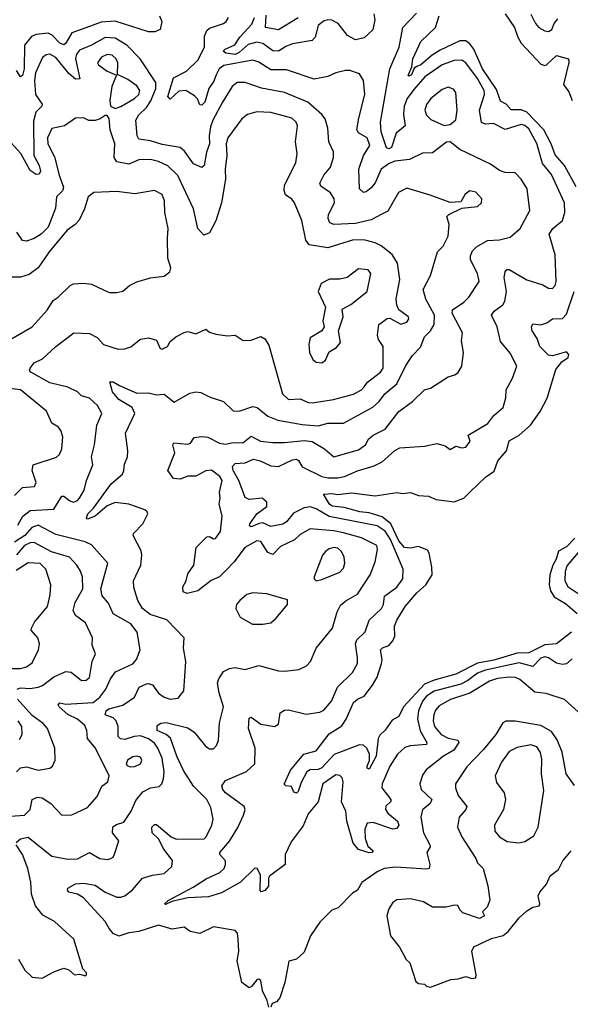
# Model space of a CAD drawing. Extents: x 1603745 to 1745082, y 385868 to 533966.
# Tile 347 of 646: x 1726261 to 1729055, y 410945 to 415945. Entities that reach past the tile are written whole.
import ezdxf

# ---------------------------------------------------------------- set-up
doc = ezdxf.new("R2010")
doc.units = 0

msp = doc.modelspace()

# ---------------------------------------------------------------- linework, layer by layer
at = {"layer": '0CON20XD'}
for points in [[(1726971.1, 415965), (1726982.7, 415935), (1726974.4, 415895.6), (1726947.8, 415882.2), (1726915, 415883.1), (1726745, 415937.1), (1726675, 415931.9), (1726596.6, 415903.4), (1726525, 415878.6), (1726495.1, 415824.9), (1726485, 415817.5), (1726465, 415826.2), (1726426, 415866), (1726405.5, 415875.5), (1726345, 415868.7), (1726321.3, 415858.7), (1726285.3, 415815), (1726284.6, 415695), (1726275, 415661.4), (1726265, 415654), (1726245, 415686)], [(1727207.2, 411582.8), (1727277.3, 411615), (1727298.2, 411635), (1727305.9, 411655), (1727305, 411673.8), (1727276, 411705), (1727277.1, 411715), (1727325, 411773.1), (1727368, 411842), (1727397.5, 411905), (1727404.5, 411935), (1727400, 411950), (1727305, 412018.6), (1727291.8, 412035), (1727287.5, 412055), (1727305, 412080.8), (1727412.8, 412127.2), (1727454.4, 412165.6), (1727455.3, 412245), (1727421.5, 412345), (1727425, 412397.5), (1727435, 412403.8), (1727485, 412367.9), (1727555, 412355.7), (1727575, 412366.7), (1727583.1, 412425), (1727605, 412438.2), (1727625, 412439.7), (1727715, 412417.9), (1727785, 412427.8), (1727805, 412439.4), (1727843.5, 412485), (1727874.5, 412555), (1727950.2, 412629.8), (1727974.6, 412675), (1727976.1, 412705), (1727964.4, 412775), (1727972.1, 412795), (1728015, 412835.8), (1728035.2, 412894.8), (1728097.6, 412955), (1728106.9, 412975), (1728112.8, 413017.2), (1728175, 413063.8), (1728205.4, 413105), (1728207.8, 413155), (1728142, 413305), (1728115, 413347.2), (1728074.6, 413374.6), (1727831.1, 413421.1), (1727765, 413460.6), (1727735, 413470.3), (1727704.4, 413465.6), (1727651.1, 413438.9), (1727615, 413394.7), (1727596.7, 413383.3), (1727535, 413371.6), (1727495, 413390.4), (1727477, 413387), (1727435, 413370), (1727427.5, 413375), (1727429.5, 413385), (1727464.9, 413435.1), (1727515, 413472.9), (1727515.4, 413495), (1727492, 413515), (1727425, 413508.2), (1727405, 413518.9), (1727373.2, 413605), (1727344.1, 413655), (1727341.2, 413675), (1727355, 413690.3), (1727404.8, 413695.2), (1727447.4, 413712.6), (1727481.4, 413705), (1727535, 413679.3), (1727575, 413675.3), (1727645, 413709.2), (1727665, 413713.1), (1727676.4, 413706.4), (1727695, 413673.7), (1727795, 413625.2), (1727825, 413617.5), (1727875, 413618.1), (1727909.4, 413625), (1727975, 413654), (1728060.3, 413679.7), (1728100, 413700), (1728165, 413756.7), (1728190.1, 413769.9), (1728315, 413779.6), (1728377.2, 413792.8), (1728420.6, 413780.6), (1728445, 413762.5), (1728475, 413779.2), (1728505, 413770.8), (1728525, 413774.2), (1728546.7, 413805), (1728537.5, 413835), (1728636.6, 413893.4), (1728667.3, 413935), (1728714.6, 413975), (1728727.1, 414025), (1728729.1, 414065), (1728761.2, 414125), (1728784, 414185), (1728750.7, 414250.7), (1728700.9, 414310.9), (1728684.5, 414385), (1728654.4, 414445), (1728669.4, 414465), (1728713.3, 414496.7), (1728722.9, 414515), (1728730.5, 414565), (1728719.6, 414635), (1728724.4, 414665), (1728733.6, 414676.4), (1728745, 414676.7), (1728835, 414623.3), (1728915, 414598.5), (1728945, 414580.5), (1728965, 414580), (1728978.8, 414595), (1728982.7, 414615), (1728978.9, 414751.1), (1728948.4, 414855), (1728966.4, 414883.6), (1729015.3, 414925), (1729026.8, 414965), (1729025.8, 415015), (1728958.8, 415158.8), (1728914.2, 415215), (1728885, 415315.6), (1728845, 415390.4), (1728825, 415407.1), (1728805, 415411.6), (1728725, 415386.2), (1728665, 415416.9), (1728625, 415414.7), (1728605, 415422.1), (1728594.7, 415485), (1728620.3, 415565), (1728618.8, 415585), (1728585, 415646.7), (1728525, 415726.1), (1728505, 415739.4), (1728465, 415737.8), (1728404.6, 415715), (1728316.3, 415653.7), (1728260.3, 415589.7), (1728228, 415545), (1728212.9, 415505), (1728209.4, 415465), (1728217.7, 415405), (1728171.1, 415368.9), (1728147.1, 415295), (1728135, 415288.9), (1728123.2, 415293.2), (1728096.1, 415375), (1728092.6, 415425), (1728140, 415695), (1728186, 415805), (1728205.9, 415904.1), (1728275, 415977.5)], [(1728058.8, 415975), (1728063.4, 415943.4), (1728053, 415893), (1728008.3, 415851.7), (1727965, 415843.1), (1727924.5, 415865), (1727877.8, 415925), (1727845, 415941.5), (1727825, 415944.6), (1727803.3, 415936.7), (1727775, 415915.7), (1727760.6, 415855), (1727745, 415839.4), (1727645, 415822.4), (1727610.9, 415809.1), (1727575, 415784.7), (1727545, 415785.8), (1727495, 415823.1), (1727465, 415830.7), (1727421.2, 415818.8), (1727375, 415777.3), (1727355, 415768.6), (1727307.1, 415775), (1727294.1, 415784.1), (1727304.4, 415795), (1727352.3, 415817.7), (1727378, 415855), (1727438.9, 415921.1), (1727452.3, 415955)], [(1727675, 415954.1), (1727575, 415893.5), (1727508.5, 415905), (1727512.6, 415967.4)], [(1729085.1, 415095.1), (1729025.9, 415205), (1728978.8, 415258.8), (1728958.5, 415315), (1728920.8, 415385), (1728835, 415475.1), (1728805, 415487.1), (1728755, 415486.2), (1728729.7, 415515), (1728700.6, 415530.6), (1728680.4, 415590.4), (1728609.4, 415695), (1728565.5, 415795.5), (1728545, 415822.7), (1728525, 415836.9), (1728495, 415836.4), (1728395, 415789.5), (1728354.9, 415765.1), (1728296.2, 415715), (1728277.1, 415707.1), (1728262.2, 415697.8), (1728249.7, 415665), (1728235, 415657.1), (1728231.9, 415661.9), (1728251.2, 415705), (1728256.5, 415745), (1728295.8, 415834.2), (1728370.7, 415905), (1728389.7, 415965)], [(1728724.5, 415974.5), (1728771.6, 415905), (1728788.4, 415855), (1728805, 415826.2), (1728905, 415719.2), (1728925, 415711.5), (1728935, 415715.3), (1728985, 415762.7), (1729046.2, 415746.2), (1729046.8, 415726.8), (1729020, 415615), (1729047.8, 415577.8), (1729064.8, 415535)], [(1728855, 415972), (1728878.5, 415925), (1728895, 415905.7), (1728925, 415888.1), (1728944.5, 415884.5), (1728961.4, 415895), (1728973.3, 415925), (1728991.4, 415948.6)], [(1727211.2, 411985), (1727142.9, 412052.9), (1727092.9, 412132.9), (1727059.3, 412205), (1727026.7, 412296.7), (1727005, 412314.8), (1726958.4, 412335), (1726958.5, 412361.5), (1726976.9, 412373.1), (1727003.9, 412376.1), (1727115, 412349.2), (1727146.5, 412326.5), (1727205, 412254.6), (1727225, 412241.8), (1727245, 412242.5), (1727260.3, 412259.7), (1727269.5, 412285), (1727274.5, 412375), (1727295.6, 412455), (1727273.3, 412526.7), (1727265.6, 412575), (1727271.7, 412598.3), (1727295.6, 412634.4), (1727325, 412650), (1727354.2, 412655.8), (1727405, 412645.6), (1727475, 412665.5), (1727575, 412638.1), (1727607, 412637), (1727677.5, 412645), (1727716.4, 412663.6), (1727737.1, 412685), (1727766.4, 412753.6), (1727848.8, 412855), (1727872.4, 412937.6), (1727888.7, 412971.3), (1727915.8, 412994.2), (1727975, 413027.1), (1728038.9, 413125), (1728065, 413191.2), (1728077.1, 413255), (1728073.1, 413275), (1727995, 413313.3), (1727905, 413338.9), (1727855, 413349.3), (1727735, 413359.6), (1727685, 413330), (1727655, 413302.9), (1727585, 413269.1), (1727545, 413228.8), (1727519.9, 413239.9), (1727485, 413294.4), (1727465, 413297.9), (1727404.3, 413265), (1727349, 413191), (1727305, 413145.3), (1727275, 413116.2), (1727233.2, 413096.8), (1727165, 413044.5), (1727111.7, 413031.7), (1727090, 413040), (1727089.4, 413065), (1727105.7, 413095), (1727115, 413130), (1727145.5, 413175), (1727157.5, 413265), (1727211.4, 413318.6), (1727225, 413320), (1727245, 413308.6), (1727255, 413310), (1727279.4, 413345), (1727289.1, 413425), (1727273.8, 413485), (1727279.1, 413515), (1727275.4, 413545), (1727289.3, 413605), (1727277.5, 413625), (1727235, 413656.6), (1727205, 413654.1), (1727155, 413626.2), (1727115, 413626.4), (1727075, 413611.5), (1727041.2, 413615), (1727012.5, 413655), (1727048.9, 413745), (1727038.9, 413785), (1727043.5, 413796.5), (1727115, 413788.6), (1727127.5, 413795), (1727146.5, 413823.5), (1727185, 413828.5), (1727216.2, 413825), (1727275.5, 413794.5), (1727305, 413789.7), (1727345, 413798.2), (1727393.7, 413796.3), (1727435, 413829.3), (1727483.8, 413803.8), (1727545, 413797.9), (1727605, 413797.1), (1727705, 413807.1), (1727745, 413802), (1727808.6, 413765), (1727855, 413725.6), (1727979.7, 413760.3), (1728016.5, 413785), (1728030.8, 413815), (1728055, 413834.6), (1728115.3, 413865), (1728185, 413954.3), (1728255, 414005.5), (1728315, 414064.4), (1728346.5, 414073.5), (1728435, 414130.8), (1728469.1, 414140.9), (1728486.8, 414153.2), (1728504.2, 414185.8), (1728513.5, 414255), (1728503.7, 414313.7), (1728507.7, 414355), (1728475, 414418.1), (1728455.5, 414455), (1728458, 414472), (1728515, 414510), (1728539.5, 414535), (1728591.9, 414615), (1728583.6, 414655), (1728548.5, 414725), (1728548.5, 414745), (1728559.6, 414770.4), (1728579, 414791), (1728635, 414822.7), (1728695, 414827.1), (1728750.4, 414839.6), (1728800, 414885), (1728849.2, 414975), (1728835.4, 415085.4), (1728805.6, 415135.6), (1728775, 415166.7), (1728725, 415169.4), (1728695, 415178.9), (1728650.4, 415210.4), (1728495, 415285.5), (1728445, 415324.2), (1728427.3, 415322.7), (1728355, 415267.8), (1728305, 415266.9), (1728238.8, 415235), (1728165, 415225.7), (1728135.2, 415214.8), (1728095, 415186.1), (1728065, 415116.5), (1728045, 415090), (1728019.1, 415070.9), (1728005, 415067.8), (1727985.5, 415085), (1727981.5, 415185), (1728006, 415255), (1728037.8, 415305), (1728024.7, 415345), (1727980.3, 415370.3), (1727972.5, 415385), (1727981.8, 415445), (1728012.7, 415565), (1728006.1, 415636.1), (1727985, 415670), (1727936.7, 415686.7), (1727915, 415686.8), (1727865, 415674.6), (1727825, 415655.6), (1727755, 415642.5), (1727615, 415689.2), (1727535, 415690.8), (1727475, 415728.8), (1727445, 415738.3), (1727297.6, 415712.4), (1727273.3, 415695), (1727257.6, 415665), (1727247, 415633), (1727221.7, 415595), (1727201.3, 415525), (1727185, 415510), (1727175, 415512.5), (1727162.9, 415542.9), (1727148.6, 415558.6), (1727105, 415584.7), (1727069, 415581), (1727025, 415541.8), (1727013.6, 415555), (1727040.9, 415649.1), (1727106.9, 415683.1), (1727165, 415739.2), (1727199.4, 415805), (1727199.8, 415860.2), (1727210.6, 415889.4), (1727225, 415901.1), (1727295.8, 415925), (1727309.5, 415935), (1727320, 415955)], [(1726243.9, 411766.1), (1726266.2, 411785), (1726305, 411792.9), (1726425, 411697.5), (1726505, 411681.2), (1726555, 411682.9), (1726615, 411715.4), (1726667.5, 411685), (1726705, 411680.8), (1726723.9, 411686.1), (1726735, 411692.5), (1726742.7, 411707.3), (1726764.3, 411775), (1726731.4, 411815), (1726734.6, 411845.4), (1726752.5, 411857.5), (1726790.5, 411869.5), (1726826.5, 411925), (1726850.8, 411979.2), (1726885.4, 412024.6), (1726925, 412043.8), (1726969.6, 412050.4), (1726982.2, 412065), (1726990.8, 412089.2), (1726994.1, 412125), (1726984.4, 412195), (1726962.9, 412245), (1726945, 412270.3), (1726915, 412292.8), (1726875, 412307.7), (1726841.4, 412305), (1726795, 412289.3), (1726772.4, 412292.4), (1726761.2, 412305), (1726761.3, 412355), (1726750.9, 412385), (1726735, 412399.4), (1726694.5, 412415), (1726700, 412435), (1726713.8, 412445), (1726785, 412463.4), (1726844, 412505), (1726867.8, 412555), (1726905, 412572.2), (1726915.4, 412574.6), (1726935, 412566.7), (1726966.1, 412525), (1726995, 412505.3), (1727025, 412494.6), (1727065, 412500), (1727093.7, 412536.3), (1727104.4, 412685), (1727092.6, 412752.6), (1727095.6, 412805.6), (1727007.9, 412897.9), (1726924.1, 412924.1), (1726884.1, 412955), (1726860.4, 412995), (1726840.9, 413060.9), (1726838.5, 413095), (1726875.5, 413175), (1726881.1, 413225), (1726877.6, 413247.6), (1726837.1, 413325), (1726838.6, 413335), (1726885.5, 413384.5), (1726912, 413435), (1726908.8, 413445), (1726895.5, 413455.5), (1726815, 413484.4), (1726745, 413493.1), (1726704.5, 413475.5), (1726645, 413423.2), (1726605, 413408.1), (1726600, 413415), (1726606.9, 413435), (1726635.1, 413464.9), (1726725, 413588.1), (1726782.5, 413637.5), (1726790.4, 413655), (1726792.3, 413687.7), (1726808.7, 413725), (1726810.4, 413755), (1726797.5, 413845), (1726845.8, 413945), (1726831.3, 413975), (1726765, 414015.9), (1726732.5, 414055), (1726718.8, 414105), (1726735, 414106.4), (1726767.9, 414087.9), (1726855, 414048.5), (1726915, 414049.2), (1726955, 414039.2), (1726995, 414042.5), (1727045, 414002.9), (1727125, 414047.8), (1727155, 414054.3), (1727180.9, 414050.9), (1727227.2, 414027.2), (1727295, 414005.5), (1727345, 413958.5), (1727375, 413957.5), (1727445, 413980), (1727465.8, 413975), (1727520.6, 413930.6), (1727571.4, 413911.4), (1727695, 413888.3), (1727775, 413881.6), (1727825, 413895.2), (1727905, 413896.6), (1728052.3, 413977.7), (1728084.8, 414005.2), (1728114.8, 414045.2), (1728175.2, 414094.8), (1728219.4, 414185), (1728252.4, 414237.6), (1728295, 414281.4), (1728314.5, 414335), (1728346.1, 414363.9), (1728363.5, 414396.5), (1728365.2, 414445), (1728321.9, 414525), (1728308.8, 414575), (1728345.5, 414645), (1728381.9, 414765), (1728409.2, 414795), (1728435.6, 414845), (1728440.6, 414905), (1728429.2, 414945), (1728438.8, 414955), (1728505, 414987.5), (1728585, 414996), (1728605, 415013.8), (1728605.7, 415034.3), (1728575, 415069.4), (1728545, 415076), (1728520.9, 415059.1), (1728500, 415020), (1728445, 415015.8), (1728343.9, 415053.9), (1728225, 415088.8), (1728183.4, 415066.6), (1728128.4, 414971.6), (1728095.6, 414955.6), (1728045, 414928.4), (1727965, 414910.4), (1727855, 414903.9), (1727835, 414913.5), (1727826.8, 414935), (1727827.8, 414955), (1727858.5, 415015), (1727856.9, 415035), (1727838.1, 415065), (1727789.1, 415099.1), (1727783.5, 415115), (1727804.6, 415155), (1727838.2, 415195), (1727852.9, 415245), (1727853.4, 415273.4), (1727830.4, 415325), (1727824, 415394), (1727810.6, 415440.6), (1727793.8, 415463.8), (1727723.5, 415525), (1727605, 415574.8), (1727487.5, 415597.5), (1727405, 415625.4), (1727365, 415625.5), (1727338.9, 415605), (1727289.6, 415525), (1727240.8, 415435), (1727229.6, 415400.4), (1727222.3, 415355), (1727224.1, 415315), (1727208.7, 415271.3), (1727196.7, 415205), (1727185, 415194.6), (1727143.1, 415213.1), (1727097.1, 415277.1), (1727075, 415295.5), (1726985, 415310.8), (1726925, 415330.2), (1726865, 415338.1), (1726856.5, 415355), (1726851.1, 415435), (1726865, 415461.2), (1726905, 415498.8), (1726927.5, 415532.5), (1726952, 415595), (1726952.5, 415625), (1726873.1, 415745), (1726804.1, 415815), (1726745, 415851.6), (1726695, 415853.3), (1726626.2, 415815), (1726565, 415790.5), (1726549.8, 415770.2), (1726545.2, 415745), (1726566.5, 415645), (1726545, 415642.9), (1726511.3, 415671.3), (1726445, 415751.8), (1726415, 415769.3), (1726395, 415766.4), (1726377.8, 415752.2), (1726342.1, 415675), (1726336.5, 415635), (1726342.1, 415565), (1726374.7, 415515), (1726374, 415505), (1726343.1, 415475), (1726331, 415429), (1726332.5, 415255), (1726360.4, 415205), (1726366.5, 415175), (1726359.4, 415160.6), (1726345, 415159.2), (1726315, 415179.4), (1726266.6, 415265), (1726199.2, 415339.2)], [(1726745, 415494.4), (1726775, 415504.5), (1726844.5, 415545), (1726865.3, 415565), (1726871.1, 415585), (1726855, 415608.5), (1726810.4, 415640.4), (1726757, 415667), (1726759.3, 415725), (1726751.1, 415745), (1726730, 415765), (1726705, 415767.4), (1726676.7, 415755), (1726655.8, 415725), (1726660.8, 415715), (1726705, 415682.7), (1726753.3, 415663.3), (1726728.1, 415605), (1726718, 415535), (1726722.5, 415505), (1726745, 415494.4)], [(1728415, 415408), (1728445, 415412), (1728474.5, 415435.5), (1728480.8, 415485), (1728474.4, 415575), (1728462.5, 415592.5), (1728435, 415601.5), (1728405, 415590.5), (1728346.7, 415545), (1728325, 415514), (1728317.5, 415485), (1728325, 415460), (1728347.1, 415437.1), (1728415, 415408)], [(1726251.6, 413378.4), (1726276.6, 413423.4), (1726315, 413453.2), (1726435, 413458.6), (1726475, 413525.6), (1726485, 413525.5), (1726515, 413501.5), (1726535, 413495.3), (1726555, 413503.2), (1726565, 413514.6), (1726588.3, 413555), (1726599.7, 413605), (1726631.8, 413685), (1726625.4, 413725), (1726640.9, 413785), (1726652.9, 413885), (1726678.1, 413945), (1726656.7, 413985), (1726615, 414022.7), (1726575, 414034.3), (1726555, 414055.4), (1726505, 414079.3), (1726415, 414101.1), (1726318.6, 414155), (1726311.4, 414165), (1726314.3, 414175), (1726335, 414201.4), (1726377, 414223), (1726444.7, 414285.3), (1726535.5, 414354.5), (1726615, 414351.2), (1726655, 414330.5), (1726685.9, 414295.9), (1726761.5, 414271.5), (1726795, 414272.5), (1726825, 414283.8), (1726875, 414322.2), (1726915, 414329.5), (1726955, 414318), (1726974.2, 414274.2), (1726985, 414272), (1727010.8, 414285), (1727025, 414311.2), (1727053.8, 414335), (1727095, 414356.2), (1727115, 414361.2), (1727155, 414349.2), (1727205, 414373.3), (1727225, 414358), (1727257, 414347), (1727315, 414339.2), (1727355, 414342.5), (1727395, 414315.8), (1727435, 414317.5), (1727485, 414335.7), (1727504.4, 414324.4), (1727525, 414291.2), (1727594.7, 414044.7), (1727625, 414016.5), (1727685, 414020), (1727725, 414001.5), (1727745, 413998.9), (1727854, 414016), (1727955, 414042.5), (1727995, 414064.6), (1728009.5, 414079.5), (1728026.6, 414103.4), (1728091.5, 414155), (1728105.4, 414175), (1728105.4, 414285), (1728081.2, 414321.2), (1728076.5, 414343.5), (1728082.9, 414397.1), (1728125, 414428.1), (1728138.7, 414428.7), (1728195, 414399.1), (1728225, 414409.4), (1728236, 414425), (1728233.8, 414435), (1728185, 414472), (1728174.5, 414495), (1728172.1, 414527.9), (1728190.4, 414625), (1728178.3, 414708.3), (1728151.9, 414751.9), (1728095.8, 414795.8), (1728065, 414811.8), (1728015, 414825.8), (1727955, 414826), (1727825, 414785.3), (1727730.7, 414800.7), (1727712.9, 414825), (1727692.5, 414925), (1727655.6, 415015), (1727642.9, 415032.9), (1727610, 415055), (1727602.6, 415077.4), (1727605.5, 415105), (1727663, 415217), (1727670, 415265), (1727661.5, 415325), (1727670.4, 415405), (1727663.3, 415425), (1727642, 415445), (1727535, 415472.7), (1727465, 415476), (1727416.9, 415463.1), (1727388.9, 415441.1), (1727317.2, 415345), (1727308.2, 415315), (1727311.6, 415255), (1727303.8, 415185), (1727305.8, 415135), (1727286, 415015), (1727256.3, 414923.7), (1727225, 414862), (1727195, 414850.8), (1727164.6, 414884.6), (1727142.6, 414985), (1727063, 415153), (1727012.3, 415202.3), (1726965, 415224.7), (1726925, 415235.3), (1726865, 415232.9), (1726815, 415210.5), (1726753.6, 415223.6), (1726741.1, 415245), (1726744.1, 415314.1), (1726720.9, 415385), (1726715, 415442.5), (1726705, 415457.5), (1726695, 415458.8), (1726669.5, 415440.5), (1726645, 415432.5), (1726612.7, 415432.7), (1726584.4, 415445.6), (1726545, 415444.2), (1726488.8, 415405), (1726425, 415392.2), (1726402.4, 415345), (1726403.7, 415315), (1726438.3, 415248.3), (1726461.6, 415155), (1726484, 415095), (1726478.2, 415075), (1726447.5, 415045), (1726442.3, 414987.7), (1726405, 414891.5), (1726370.5, 414855), (1726335, 414832.8), (1726295, 414819.5), (1726275, 414824.2), (1726246, 414866)], [(1726204.7, 414315.3), (1726325, 414385.7), (1726401.2, 414468.8), (1726431.1, 414518.9), (1726456, 414535), (1726517.5, 414595), (1726535, 414603.3), (1726585, 414607.1), (1726625, 414601.4), (1726715, 414560), (1726755, 414558.6), (1726785, 414566), (1726818.8, 414595), (1726855, 414613.6), (1726925, 414634.3), (1726995, 414642.5), (1727023.3, 414665), (1727027.8, 414685), (1727013.6, 414733.6), (1727010.8, 414835), (1727015.4, 414885), (1726997.9, 414965), (1726996.8, 415025), (1726985, 415056.7), (1726945, 415077.1), (1726845, 415061.1), (1726755, 415072.7), (1726637.3, 415067.3), (1726608.1, 415045), (1726590.9, 414985), (1726562.7, 414927.3), (1726543.1, 414905), (1726502.1, 414875), (1726411.1, 414765), (1726355.6, 414685), (1726309.9, 414650.1), (1726265, 414636.7), (1726207.1, 414637.1)], [(1727795, 414202.9), (1727813.6, 414216.4), (1727832.1, 414257.9), (1727869.4, 414280.6), (1727888.5, 414305), (1727878.9, 414365), (1727902.2, 414435), (1727898, 414475), (1727941.9, 414498.1), (1728024.5, 414565), (1728042.5, 414655), (1728030, 414675), (1727980.5, 414679.5), (1727923.3, 414635), (1727885, 414626.5), (1727833.4, 414626.6), (1727791.2, 414605), (1727776.2, 414565), (1727812.5, 414485), (1727800, 414415), (1727805.6, 414385), (1727794.3, 414365), (1727735, 414328.6), (1727728.1, 414295), (1727731.4, 414255), (1727748.6, 414218.6), (1727765, 414205.6), (1727795, 414202.9)], [(1729060.9, 412835), (1728985, 412774.8), (1728925, 412771.1), (1728845, 412730.5), (1728785, 412728.1), (1728667.7, 412692.3), (1728585, 412677.6), (1728475, 412622), (1728365, 412591.3), (1728315, 412570.6), (1728209.1, 412455), (1728185, 412406.9), (1728151.5, 412388.5), (1728115, 412336.9), (1728087.9, 412312.1), (1728080.4, 412295), (1728070.3, 412205), (1728035, 412139.5), (1728025, 412144.4), (1728024.2, 412155), (1728036.5, 412183.5), (1728036.2, 412215), (1728022.2, 412245), (1728005, 412260), (1727985, 412262.4), (1727856.8, 412213.2), (1727795, 412145.2), (1727775, 412136.5), (1727735, 412134.8), (1727718.2, 412125), (1727689.4, 412070.6), (1727675, 412025.5), (1727665, 412017.7), (1727651.5, 412021.5), (1727640.3, 412050.3), (1727612.5, 412055), (1727603.6, 412063.6), (1727635.3, 412134.7), (1727702.9, 412215), (1727765, 412232.1), (1727831.3, 412318.7), (1727895, 412358.7), (1727917.6, 412392.4), (1727955, 412477.3), (1727974.5, 412495), (1728009.7, 412510.3), (1728052.1, 412565), (1728074.5, 412605.5), (1728097.8, 412675), (1728100, 412695), (1728091.3, 412745), (1728101.8, 412755), (1728135, 412767.6), (1728155, 412790.9), (1728165.3, 412815), (1728163.2, 412865), (1728175.3, 412895), (1728216.6, 412965), (1728276.2, 413033.8), (1728321.3, 413075), (1728354.7, 413125), (1728353.1, 413165), (1728339.3, 413235), (1728330.8, 413250.8), (1728285, 413269.7), (1728245, 413260.9), (1728213.2, 413265), (1728185, 413299.1), (1728144.7, 413384.7), (1728100.8, 413420.8), (1728035, 413440.5), (1727987.5, 413445), (1727907.2, 413467.2), (1727846, 413475), (1727833.9, 413485), (1727803.3, 413535), (1727845, 413538.8), (1727875, 413534.1), (1727945, 413542.1), (1728065, 413526.4), (1728174.3, 413544.3), (1728205, 413538.6), (1728243.9, 413543.9), (1728285, 413529.4), (1728335, 413524.5), (1728375, 413508.7), (1728465, 413496.8), (1728515.2, 413514.8), (1728547, 413547), (1728625, 413622), (1728668.7, 413651.3), (1728687.3, 413705), (1728732, 413755), (1728745, 413805.8), (1728795.8, 413835), (1728853.9, 413885), (1728902.3, 413955), (1728937.1, 414022.9), (1728981.7, 414168.3), (1729012.8, 414207.2), (1729045, 414228.5), (1729047.8, 414245), (1729035, 414257.6), (1728965, 414237.7), (1728945, 414241.9), (1728900.3, 414285), (1728886.9, 414325), (1728861.5, 414365), (1728857.5, 414385), (1728865, 414400), (1728905, 414394.4), (1728936, 414405), (1728965, 414425.6), (1729015, 414428.1), (1729035, 414449.4), (1729074.8, 414565)], [(1726235, 413527.8), (1726275, 413568.7), (1726335.8, 413575), (1726345.4, 413595), (1726325.4, 413655), (1726330, 413685), (1726447.6, 413722.4), (1726463.6, 413736.4), (1726474.4, 413765), (1726479.5, 413825), (1726471.4, 413855), (1726458, 413875), (1726425, 413895.8), (1726397, 413957), (1726265.6, 414065), (1726185, 414075.6)], [(1726215, 411900), (1726285, 411904.6), (1726313.6, 411935), (1726325.3, 411984.7), (1726352.4, 411997.6), (1726375, 411994.1), (1726418.8, 411965), (1726475, 411904.6), (1726525, 411906.7), (1726605, 411944.2), (1726655, 412000.8), (1726677.3, 412052.7), (1726708, 412075), (1726716, 412105), (1726645.8, 412245), (1726604.6, 412295), (1726602, 412335), (1726591.2, 412361.2), (1726555, 412392.3), (1726505, 412416.5), (1726460.8, 412455), (1726456.9, 412465), (1726465, 412476), (1726495, 412468.2), (1726633.3, 412476.7), (1726668.4, 412505), (1726698.8, 412545), (1726722.8, 412597.2), (1726747.3, 412632.7), (1726835, 412674.5), (1726854.7, 412695.3), (1726872.2, 412745), (1726857.3, 412835), (1726825, 412876.9), (1726735, 412927.8), (1726711.1, 412981.1), (1726679.5, 413019.5), (1726673.1, 413055), (1726709.2, 413185), (1726625, 413278.5), (1726593.4, 413293.4), (1726445, 413330.7), (1726355, 413377.2), (1726323.2, 413366.8), (1726286.9, 413325), (1726235, 413291.5)], [(1726248.1, 412545), (1726265, 412552.2), (1726315, 412549.3), (1726355.4, 412555.4), (1726376.7, 412563.3), (1726435, 412608.4), (1726495, 412634.4), (1726522.1, 412632.1), (1726575, 412589.4), (1726599.1, 412590.9), (1726615.5, 412605), (1726628.6, 412685), (1726645.6, 412725), (1726629.1, 412769.1), (1726630, 412805), (1726595, 412881.9), (1726545, 412920), (1726533.4, 412945), (1726542.1, 412985), (1726581.9, 413055), (1726579.3, 413115), (1726569.6, 413145), (1726551.1, 413175), (1726513.3, 413215), (1726423, 413243), (1726335, 413289.7), (1726315, 413288.4), (1726285, 413274.8), (1726245, 413228)], [(1727765, 413096), (1727795, 413101.5), (1727885, 413140), (1727905, 413158.8), (1727910.9, 413185), (1727908.2, 413215), (1727893.6, 413245), (1727875, 413261.5), (1727855, 413264.7), (1727831.5, 413258.5), (1727812.5, 413245), (1727798.5, 413225), (1727755.8, 413115), (1727756, 413105), (1727765, 413096)], [(1729078.6, 413311.4), (1729035, 413267.5), (1728995, 413246.2), (1728983.8, 413205), (1728965.9, 413175), (1728950.8, 413125), (1728948.5, 413075), (1728954.9, 413044.9), (1728973.6, 413013.6), (1729030.6, 412980.6), (1729089.9, 412929.9)], [(1729125, 413008.2), (1729045, 413063.1), (1729028.2, 413095), (1729030.8, 413145), (1729038.7, 413171.3), (1729135, 413284.4)], [(1726175, 412649.7), (1726265, 412650.4), (1726295, 412658.2), (1726325, 412679.4), (1726356.7, 412745), (1726361.9, 412775), (1726353.1, 412805), (1726320, 412845), (1726322, 412855), (1726335.7, 412885), (1726401.8, 412965), (1726416.5, 413025), (1726419.5, 413075), (1726393.3, 413155), (1726365, 413184.1), (1726305, 413186.2), (1726243, 413147)], [(1727495, 412874.4), (1727535, 412882.5), (1727562, 412905), (1727620, 412975), (1727619.3, 412999.3), (1727515, 413028.6), (1727445, 413034.3), (1727413.4, 413026.6), (1727378, 412995), (1727360.8, 412975), (1727357.5, 412955), (1727380.3, 412910.3), (1727442.5, 412875), (1727495, 412874.4)], [(1729065, 412700), (1729035, 412673.3), (1729015, 412670), (1728985, 412676.9), (1728944.4, 412705), (1728925, 412709.7), (1728905, 412701.8), (1728865, 412660.7), (1728795, 412679.6), (1728625, 412642.4), (1728585, 412626.4), (1728535, 412588.8), (1728498.9, 412571.1), (1728363.9, 412535), (1728325, 412509.3), (1728305, 412484.6), (1728284.8, 412435), (1728280.2, 412395), (1728293.2, 412333.2), (1728327.5, 412275), (1728325.6, 412265), (1728241.8, 412258.2), (1728215, 412249.5), (1728178.1, 412215), (1728140, 412155), (1728100.8, 412065), (1728099.6, 412045), (1728143.8, 411985), (1728143.8, 411975), (1728119.6, 411950.4), (1728117.3, 411935), (1728129.5, 411915), (1728178.5, 411875), (1728185.3, 411855), (1728175, 411837.5), (1728155, 411834), (1728055, 411868.6), (1728024.5, 411865), (1728013.3, 411835), (1728015, 411786.7), (1728028.5, 411748.5), (1728054.4, 411725), (1728048.6, 411715), (1728035, 411713.8), (1727980.5, 411730.5), (1727952.9, 411762.9), (1727920.8, 411875), (1727916.2, 411926.2), (1727893.7, 411973.7), (1727902.5, 412075), (1727898.1, 412095), (1727885, 412107.5), (1727865, 412110.6), (1727799.5, 412065), (1727776.1, 411973.9), (1727725, 411912.9), (1727699.2, 411850.8), (1727639.5, 411770.5), (1727607.5, 411705), (1727608.8, 411655), (1727528.9, 411595), (1727523.5, 411585), (1727523.2, 411545), (1727505, 411522.5), (1727486.2, 411516.2), (1727482.2, 411522.2), (1727483.1, 411603.1), (1727465.7, 411635), (1727455, 411636.7), (1727382.3, 411565), (1727285, 411511.2), (1727218.7, 411491.3), (1727113.7, 411486.3), (1727033, 411467), (1727001.1, 411451.1), (1726996, 411455), (1727015, 411472.9), (1727141, 411539), (1727207.2, 411582.8)], [(1729113.2, 412413.2), (1729025, 412493.3), (1728932.7, 412522.7), (1728875, 412530.4), (1728799.1, 412595), (1728777.5, 412605), (1728745, 412606.9), (1728685, 412598.7), (1728644.6, 412585), (1728545, 412524.8), (1728447.8, 412492.2), (1728389.7, 412460.3), (1728371.6, 412438.4), (1728362.2, 412415), (1728359, 412385), (1728365.5, 412355.5), (1728399.6, 412315), (1728435, 412295.7), (1728485, 412286.8), (1728489.2, 412275), (1728464.2, 412235), (1728411.2, 412205), (1728324.3, 412135), (1728305, 412108.8), (1728291.5, 412065), (1728298.9, 412035), (1728352.2, 411985), (1728344.5, 411965), (1728305, 411932.5), (1728295.8, 411895), (1728310.5, 411815), (1728342.9, 411755), (1728344, 411745), (1728327.1, 411715), (1728342.1, 411655), (1728338.6, 411635), (1728325, 411630.8), (1728169.1, 411640.9), (1728111.2, 411635), (1728075, 411617.5), (1727997.3, 411562.7), (1727975.8, 411525), (1727950.3, 411509.7), (1727877.5, 411435), (1727845, 411423.3), (1727785, 411362), (1727737.1, 411292.9), (1727705, 411210), (1727665, 411173.8), (1727626.2, 411163.8), (1727606.9, 411055), (1727581.7, 410978.3), (1727565, 410957.5), (1727541.7, 410948.3), (1727535, 410930)], [(1726244.5, 412125.5), (1726265, 412146), (1726295, 412151.6), (1726355, 412134.4), (1726415, 412144), (1726428, 412155), (1726441.4, 412185), (1726439.6, 412245), (1726402.2, 412345), (1726380.6, 412370.6), (1726325, 412411.4), (1726250.7, 412495)], [(1726260, 412290), (1726273.6, 412315), (1726271.4, 412355), (1726253.8, 412385)], [(1729076.3, 412056.3), (1729033.8, 412115), (1729014.2, 412225), (1728987.6, 412287.6), (1728960.2, 412330.2), (1728905, 412361.2), (1728775, 412382.2), (1728727.7, 412382.3), (1728712.5, 412375), (1728676.5, 412315), (1728615, 412239.1), (1728529.5, 412150.5), (1728472.7, 412065), (1728472.3, 412045), (1728485.5, 412005), (1728529.4, 411949.4), (1728524.6, 411935), (1728490.9, 411895), (1728482.7, 411845), (1728504.7, 411794.7), (1728576, 411685), (1728583.9, 411663.9), (1728613.3, 411635), (1728636.7, 411546.7), (1728647, 411473), (1728632.5, 411437.5), (1728610, 411415), (1728620, 411395), (1728595, 411380), (1728509.3, 411409.3), (1728493.9, 411423.9), (1728485, 411446.7), (1728465, 411449.2), (1728425, 411437.5), (1728355, 411437.5), (1728327.5, 411455), (1728310, 411465), (1728245, 411481.1), (1728175, 411475.5), (1728155, 411461.4), (1728135, 411430), (1728124.7, 411395), (1728142.7, 411292.7), (1728188.8, 411235), (1728222.5, 411172.5), (1728240, 411155), (1728271.2, 411061.2), (1728285, 411050), (1728315, 411046.7), (1728325, 411037.5), (1728345, 411032.5)], [(1728794.5, 411765.5), (1728825, 411771.9), (1728869.4, 411800.6), (1728891.5, 411845), (1728920.9, 412030.9), (1728909.1, 412115), (1728910.5, 412190.5), (1728903.1, 412223.1), (1728885, 412251.8), (1728855, 412262), (1728785, 412249.7), (1728745, 412228.4), (1728706.1, 412175), (1728674.3, 412105), (1728681.3, 412071.3), (1728718.8, 412018.8), (1728726.9, 411985), (1728716.5, 411935), (1728669.6, 411855), (1728671.5, 411825), (1728695.9, 411795.9), (1728735, 411772.1), (1728794.5, 411765.5)], [(1726821.1, 412151.1), (1726845, 412152.5), (1726875, 412165.8), (1726881.8, 412185), (1726875, 412200), (1726855, 412205.4), (1726835, 412201.5), (1726807.5, 412185), (1726802, 412165), (1726807.3, 412157.3), (1726821.1, 412151.1)], [(1727525, 410930), (1727517.5, 410965), (1727492.7, 411012.7), (1727485, 411066.2), (1727475, 411072), (1727465, 411068.8), (1727438, 411035), (1727425, 411028), (1727389.2, 411055), (1727363.9, 411165), (1727372.4, 411212.4), (1727370, 411275), (1727366.9, 411306.9), (1727355, 411320), (1727245, 411338.9), (1727175, 411304.3), (1727125.5, 411315.5), (1727095, 411336.9), (1727035, 411326.2), (1726965, 411346.6), (1726865, 411314.1), (1726815, 411308.5), (1726765, 411291.8), (1726735, 411304.6), (1726715, 411330.6), (1726694.6, 411365), (1726584.4, 411485), (1726555, 411504.6), (1726511.2, 411515), (1726504, 411525), (1726506.2, 411535), (1726545, 411557.5), (1726585, 411560.9), (1726645, 411549.5), (1726695.2, 411515.2), (1726755, 411489.6), (1726775, 411488.5), (1726795, 411496.5), (1726833.7, 411526.3), (1726885, 411585.3), (1726935, 411601.2), (1726995, 411610), (1727032.5, 411645), (1727036.7, 411675), (1726993.1, 411733.1), (1726964.8, 411785), (1726933.7, 411815), (1726932.5, 411845), (1726945, 411857.9), (1726955, 411857.5), (1727030.4, 411795), (1727055, 411783.2), (1727196.9, 411785), (1727207.9, 411795), (1727236.8, 411855), (1727243.1, 411885), (1727230.8, 411945), (1727211.2, 411985)], [(1726254.4, 411175), (1726287.6, 411117.6), (1726325, 411083.5), (1726375, 411077.1), (1726435, 411110), (1726485, 411128.8), (1726510.5, 411120.5), (1726540, 411095), (1726565, 411097.5), (1726595, 411090), (1726600, 411095), (1726600, 411105), (1726582.5, 411125), (1726536.7, 411275), (1726515, 411294), (1726437.1, 411365), (1726378, 411398), (1726341.2, 411445), (1726320.9, 411505), (1726317, 411565), (1726302, 411635), (1726275.9, 411705.9), (1726243.5, 411755)], [(1728345, 411032.5), (1728448.3, 411071.7), (1728486.1, 411073.9), (1728525, 411086.7), (1728555, 411076.7), (1728575, 411080), (1728577.5, 411095), (1728556.2, 411215), (1728565, 411237.5), (1728655, 411279.4), (1728715, 411294), (1728740, 411315), (1728795.5, 411384.5), (1728835, 411419.2), (1728865, 411437.5), (1728896.7, 411445), (1728900, 411455), (1728892.2, 411495), (1728901.1, 411515), (1728934.6, 411555.4), (1728952.7, 411597.3), (1728995, 411629.2), (1729016.6, 411673.4), (1729058.6, 411725)]]:
    msp.add_lwpolyline(points, dxfattribs=at)

doc.saveas('drawing.dxf')
